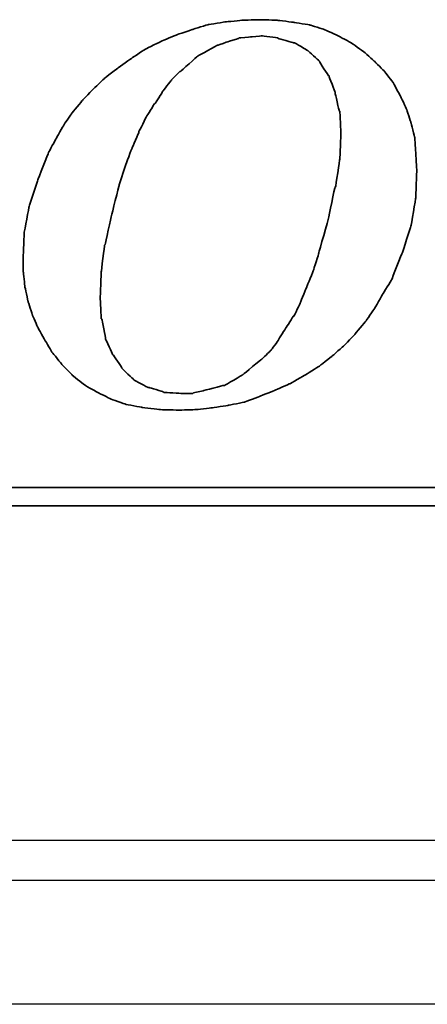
# Model space of a CAD drawing. Header units: millimetres. Extents: x 2891 to 6329, y -1599 to 860.
# Tile 403 of 620: x 5500.68 to 5505.77, y -1260.37 to -1248.06. Entities that reach past the tile are written whole.
import ezdxf
from ezdxf.lldxf.tags import DXFTag

# ---------------------------------------------------------------- set-up
doc = ezdxf.new("R2010")
doc.units = ezdxf.units.MM
doc.layers.get('0').update_dxf_attribs({"linetype": 'CONTINUOUS'})
doc.layers.add('DIM', color=4, linetype='CONTINUOUS')
doc.layers.add('layer 1', color=7, linetype='CONTINUOUS')
tags = doc.linetypes.add('DASHED', pattern=[25.72, 12.86, -12.86]).pattern_tags.tags
tags[6:7] = [DXFTag(74, 4), DXFTag(75, 0), DXFTag(340, '0'), DXFTag(46, 0.0), DXFTag(50, 0.0), DXFTag(44, 0.0), DXFTag(45, 0.0)]
tags[4:5] = [DXFTag(74, 4), DXFTag(75, 0), DXFTag(340, '0'), DXFTag(46, 0.0), DXFTag(50, 0.0), DXFTag(44, 0.0), DXFTag(45, 0.0)]

# ---------------------------------------------------------------- blocks, each defined once
blk = doc.blocks.new('TBI MOTION logo(完整正式版)')
at = {"layer": 'layer 1', "color": 22, "lineweight": 35}
for points, knots in [([(35.79625, -6.98375), (35.79625, -6.98375), (36.23125, -7.43875), (36.23125, -7.43875), (36.23125, -7.43875), (36.23125, -7.43875), (36.75625, -7.87125), (36.75625, -7.87125), (36.75625, -7.87125), (36.75625, -7.87125), (37.33125, -8.20375), (37.33125, -8.20375), (37.33125, -8.20375), (37.33125, -8.20375), (37.95625, -8.51875), (37.95625, -8.51875), (37.95625, -8.51875), (37.95625, -8.51875), (38.62625, -8.75875), (38.62625, -8.75875), (38.62625, -8.75875), (38.62625, -8.75875), (39.37125, -8.90375), (39.37125, -8.90375), (39.37125, -8.90375), (39.37125, -8.90375), (40.14125, -8.99875), (40.14125, -8.99875), (40.14125, -8.99875), (40.14125, -8.99875), (41.02625, -9.02375), (41.02625, -9.02375), (41.02625, -9.02375), (41.02625, -9.02375), (41.74625, -8.99875), (41.74625, -8.99875), (41.74625, -8.99875), (41.74625, -8.99875), (42.46625, -8.92375), (42.46625, -8.92375), (42.46625, -8.92375), (42.46625, -8.92375), (43.21125, -8.80625), (43.21125, -8.80625), (43.21125, -8.80625), (43.21125, -8.80625), (43.93125, -8.66375), (43.93125, -8.66375), (43.93125, -8.66375), (43.93125, -8.66375), (44.62625, -8.39875), (44.62625, -8.39875), (44.62625, -8.39875), (44.62625, -8.39875), (45.29625, -8.13375), (45.29625, -8.13375), (45.29625, -8.13375), (45.29625, -8.13375), (45.94625, -7.84375), (45.94625, -7.84375), (45.94625, -7.84375), (45.94625, -7.84375), (46.61625, -7.46375), (46.61625, -7.46375), (46.61625, -7.46375), (46.61625, -7.46375), (47.24125, -7.07875), (47.24125, -7.07875), (47.24125, -7.07875), (47.24125, -7.07875), (47.81625, -6.62375), (47.81625, -6.62375), (47.81625, -6.62375), (47.81625, -6.62375), (48.36875, -6.14375), (48.36875, -6.14375), (48.36875, -6.14375), (48.36875, -6.14375), (48.84625, -5.64125), (48.84625, -5.64125), (48.84625, -5.64125), (48.84625, -5.64125), (49.32625, -5.06375), (49.32625, -5.06375), (49.32625, -5.06375), (49.32625, -5.06375), (49.71125, -4.51374), (49.71125, -4.51374), (49.71125, -4.51374), (49.71125, -4.51374), (50.09625, -3.83874), (50.09625, -3.83874), (50.09625, -3.83874), (50.09625, -3.83874), (50.48125, -3.21374), (50.48125, -3.21374), (50.48125, -3.21374), (50.48125, -3.21374), (50.96125, -1.99125), (50.96125, -1.99125), (50.96125, -1.99125), (50.96125, -1.99125), (51.34375, -0.81875), (51.34375, -0.81875), (51.34375, -0.81875), (51.34375, -0.81875), (51.56125, 0.45624), (51.56125, 0.45624), (51.56125, 0.45624), (51.56125, 0.45624), (51.60625, 1.67624), (51.60625, 1.67624), (51.60625, 1.67624), (51.60625, 1.67624), (51.56125, 2.44625), (51.56125, 2.44625), (51.56125, 2.44625), (51.56125, 2.44625), (51.51125, 3.14125), (51.51125, 3.14125), (51.51125, 3.14125), (51.51125, 3.14125), (51.34375, 3.81125), (51.34375, 3.81125), (51.34375, 3.81125), (51.34375, 3.81125), (51.15125, 4.41125), (51.15125, 4.41125), (51.15125, 4.41125), (51.15125, 4.41125), (50.86125, 5.01125), (50.86125, 5.01125), (50.86125, 5.01125), (50.86125, 5.01125), (50.55125, 5.58875), (50.55125, 5.58875), (50.55125, 5.58875), (50.55125, 5.58875), (50.16625, 6.09125), (50.16625, 6.09125), (50.16625, 6.09125), (50.16625, 6.09125), (49.71125, 6.54875), (49.71125, 6.54875), (49.71125, 6.54875), (49.71125, 6.54875), (49.23125, 6.98125), (49.23125, 6.98125), (49.23125, 6.98125), (49.23125, 6.98125), (48.67875, 7.36625), (48.67875, 7.36625), (48.67875, 7.36625), (48.67875, 7.36625), (48.10375, 7.67625), (48.10375, 7.67625), (48.10375, 7.67625), (48.10375, 7.67625), (47.48125, 7.96375), (47.48125, 7.96375), (47.48125, 7.96375), (47.48125, 7.96375), (46.85625, 8.15625), (46.85625, 8.15625), (46.85625, 8.15625), (46.85625, 8.15625), (46.13625, 8.27624), (46.13625, 8.27624), (46.13625, 8.27624), (46.13625, 8.27624), (45.39125, 8.37125), (45.39125, 8.37125), (45.39125, 8.37125), (45.39125, 8.37125), (44.62625, 8.39624), (44.62625, 8.39624), (44.62625, 8.39624), (44.62625, 8.39624), (43.83625, 8.37125), (43.83625, 8.37125), (43.83625, 8.37125), (43.83625, 8.37125), (43.09125, 8.30125), (43.09125, 8.30125), (43.09125, 8.30125), (43.09125, 8.30125), (42.32125, 8.18125), (42.32125, 8.18125), (42.32125, 8.18125), (42.32125, 8.18125), (41.62875, 7.96375), (41.62875, 7.96375), (41.62875, 7.96375), (41.62875, 7.96375), (40.90625, 7.72625), (40.90625, 7.72625), (40.90625, 7.72625), (40.90625, 7.72625), (40.23624, 7.43625), (40.23624, 7.43625), (40.23624, 7.43625), (40.23624, 7.43625), (39.54124, 7.10125), (39.54124, 7.10125), (39.54124, 7.10125), (39.54124, 7.10125), (38.91625, 6.69125), (38.91625, 6.69125), (38.91625, 6.69125), (38.91625, 6.69125), (38.31625, 6.26125), (38.31625, 6.26125), (38.31625, 6.26125), (38.31625, 6.26125), (37.69125, 5.78125), (37.69125, 5.78125), (37.69125, 5.78125), (37.69125, 5.78125), (37.18625, 5.30125), (37.18625, 5.30125), (37.18625, 5.30125), (37.18625, 5.30125), (36.70625, 4.79624), (36.70625, 4.79624), (36.70625, 4.79624), (36.70625, 4.79624), (36.23125, 4.22125), (36.23125, 4.22125), (36.23125, 4.22125), (36.23125, 4.22125), (35.87124, 3.69375), (35.87124, 3.69375), (35.87124, 3.69375), (35.87124, 3.69375), (35.53125, 3.09125), (35.53125, 3.09125), (35.53125, 3.09125), (35.53125, 3.09125), (35.19875, 2.47125), (35.19875, 2.47125), (35.19875, 2.47125), (35.19875, 2.47125), (34.71625, 1.24625), (34.71625, 1.24625), (34.71625, 1.24625), (34.71625, 1.24625), (34.33125, 0.06874), (34.33125, 0.06874), (34.33125, 0.06874), (34.33125, 0.06874), (34.11625, -1.07875), (34.11625, -1.07875), (34.11625, -1.07875), (34.11625, -1.07875), (34.07125, -2.15875), (34.07125, -2.15875), (34.07125, -2.15875), (34.07125, -2.15875), (34.07125, -2.85375), (34.07125, -2.85375), (34.07125, -2.85375), (34.07125, -2.85375), (34.14125, -3.50375), (34.14125, -3.50375), (34.14125, -3.50375), (34.14125, -3.50375), (34.28625, -4.17375), (34.28625, -4.17375), (34.28625, -4.17375), (34.28625, -4.17375), (34.47625, -4.77624), (34.47625, -4.77624), (34.47625, -4.77624), (34.47625, -4.77624), (34.71625, -5.32625), (34.71625, -5.32625), (34.71625, -5.32625), (34.71625, -5.32625), (35.05375, -5.92875), (35.05375, -5.92875), (35.05375, -5.92875), (35.05375, -5.92875), (35.36375, -6.45375), (35.36375, -6.45375), (35.36375, -6.45375), (35.36375, -6.45375), (35.79625, -6.98375), (35.79625, -6.98375)], [0, 0, 0, 0, 0.01388889, 0.01388889, 0.01388889, 0.0138889, 0.02777778, 0.02777778, 0.02777778, 0.02777779, 0.04166667, 0.04166667, 0.04166667, 0.04166668, 0.05555556, 0.05555556, 0.05555556, 0.05555557, 0.06944444, 0.06944444, 0.06944444, 0.06944445, 0.08333333, 0.08333333, 0.08333333, 0.08333334, 0.09722222, 0.09722222, 0.09722222, 0.09722223, 0.11111111, 0.11111111, 0.11111111, 0.11111112, 0.125, 0.125, 0.125, 0.12500001, 0.13888889, 0.13888889, 0.13888889, 0.1388889, 0.15277778, 0.15277778, 0.15277778, 0.15277779, 0.16666667, 0.16666667, 0.16666667, 0.16666668, 0.18055556, 0.18055556, 0.18055556, 0.18055557, 0.19444444, 0.19444444, 0.19444444, 0.19444445, 0.20833333, 0.20833333, 0.20833333, 0.20833334, 0.22222222, 0.22222222, 0.22222222, 0.22222223, 0.23611111, 0.23611111, 0.23611111, 0.23611112, 0.25, 0.25, 0.25, 0.25000001, 0.26388889, 0.26388889, 0.26388889, 0.2638889, 0.27777778, 0.27777778, 0.27777778, 0.27777779, 0.29166667, 0.29166667, 0.29166667, 0.29166668, 0.30555556, 0.30555556, 0.30555556, 0.30555557, 0.31944444, 0.31944444, 0.31944444, 0.31944445, 0.33333333, 0.33333333, 0.33333333, 0.33333334, 0.34722222, 0.34722222, 0.34722222, 0.34722223, 0.36111111, 0.36111111, 0.36111111, 0.36111112, 0.375, 0.375, 0.375, 0.37500001, 0.38888889, 0.38888889, 0.38888889, 0.3888889, 0.40277778, 0.40277778, 0.40277778, 0.40277779, 0.41666667, 0.41666667, 0.41666667, 0.41666668, 0.43055556, 0.43055556, 0.43055556, 0.43055557, 0.44444444, 0.44444444, 0.44444444, 0.44444445, 0.45833333, 0.45833333, 0.45833333, 0.45833334, 0.47222222, 0.47222222, 0.47222222, 0.47222223, 0.48611111, 0.48611111, 0.48611111, 0.48611112, 0.5, 0.5, 0.5, 0.50000001, 0.51388889, 0.51388889, 0.51388889, 0.5138889, 0.52777778, 0.52777778, 0.52777778, 0.52777779, 0.54166667, 0.54166667, 0.54166667, 0.54166668, 0.55555556, 0.55555556, 0.55555556, 0.55555557, 0.56944444, 0.56944444, 0.56944444, 0.56944445, 0.58333333, 0.58333333, 0.58333333, 0.58333334, 0.59722222, 0.59722222, 0.59722222, 0.59722223, 0.61111111, 0.61111111, 0.61111111, 0.61111112, 0.625, 0.625, 0.625, 0.62500001, 0.63888889, 0.63888889, 0.63888889, 0.6388889, 0.65277778, 0.65277778, 0.65277778, 0.65277779, 0.66666667, 0.66666667, 0.66666667, 0.66666668, 0.68055556, 0.68055556, 0.68055556, 0.68055557, 0.69444444, 0.69444444, 0.69444444, 0.69444445, 0.70833333, 0.70833333, 0.70833333, 0.70833334, 0.72222222, 0.72222222, 0.72222222, 0.72222223, 0.73611111, 0.73611111, 0.73611111, 0.73611112, 0.75, 0.75, 0.75, 0.75000001, 0.76388889, 0.76388889, 0.76388889, 0.7638889, 0.77777778, 0.77777778, 0.77777778, 0.77777779, 0.79166667, 0.79166667, 0.79166667, 0.79166668, 0.80555556, 0.80555556, 0.80555556, 0.80555557, 0.81944444, 0.81944444, 0.81944444, 0.81944445, 0.83333333, 0.83333333, 0.83333333, 0.83333334, 0.84722222, 0.84722222, 0.84722222, 0.84722223, 0.86111111, 0.86111111, 0.86111111, 0.86111112, 0.875, 0.875, 0.875, 0.87500001, 0.88888889, 0.88888889, 0.88888889, 0.8888889, 0.90277778, 0.90277778, 0.90277778, 0.90277779, 0.91666667, 0.91666667, 0.91666667, 0.91666668, 0.93055556, 0.93055556, 0.93055556, 0.93055557, 0.94444444, 0.94444444, 0.94444444, 0.94444445, 0.95833333, 0.95833333, 0.95833333, 0.95833334, 0.97222222, 0.97222222, 0.97222222, 0.97222223, 0.98611111, 0.98611111, 0.98611111, 0.98611112, 1, 1, 1, 1]), ([(38.33875, 1.03124), (38.33875, 1.03124), (38.62625, 1.89625), (38.62625, 1.89625), (38.62625, 1.89625), (38.62625, 1.89625), (38.91625, 2.66375), (38.91625, 2.66375), (38.91625, 2.66375), (38.91625, 2.66375), (39.22625, 3.38125), (39.22625, 3.38125), (39.22625, 3.38125), (39.22625, 3.38125), (39.22625, 3.40624), (39.22625, 3.40624), (39.22625, 3.40624), (39.22625, 3.40624), (39.56124, 4.07624), (39.56124, 4.07624), (39.56124, 4.07624), (39.56124, 4.07624), (39.92125, 4.65125), (39.92125, 4.65125), (39.92125, 4.65125), (39.92125, 4.65125), (39.94625, 4.65125), (39.94625, 4.65125), (39.94625, 4.65125), (39.94625, 4.65125), (40.28125, 5.17875), (40.28125, 5.17875), (40.28125, 5.17875), (40.28125, 5.17875), (40.28125, 5.20375), (40.28125, 5.20375), (40.28125, 5.20375), (40.28125, 5.20375), (40.66875, 5.68625), (40.66875, 5.68625), (40.66875, 5.68625), (40.66875, 5.68625), (40.66875, 5.70625), (40.66875, 5.70625), (40.66875, 5.70625), (40.66875, 5.70625), (41.05124, 6.09125), (41.05124, 6.09125), (41.05124, 6.09125), (41.05124, 6.09125), (41.07625, 6.09125), (41.07625, 6.09125), (41.07625, 6.09125), (41.07625, 6.09125), (41.84125, 6.76625), (41.84125, 6.76625), (41.84125, 6.76625), (41.84125, 6.76625), (41.86625, 6.78625), (41.86625, 6.78625), (41.86625, 6.78625), (41.86625, 6.78625), (42.73125, 7.26624), (42.73125, 7.26624), (42.73125, 7.26624), (42.73125, 7.26624), (42.75625, 7.26624), (42.75625, 7.26624), (42.75625, 7.26624), (42.75625, 7.26624), (43.18625, 7.41125), (43.18625, 7.41125), (43.18625, 7.41125), (43.18625, 7.41125), (43.64125, 7.55625), (43.64125, 7.55625), (43.64125, 7.55625), (43.64125, 7.55625), (43.66625, 7.55625), (43.66625, 7.55625), (43.66625, 7.55625), (43.66625, 7.55625), (43.69125, 7.58124), (43.69125, 7.58124), (43.69125, 7.58124), (43.69125, 7.58124), (44.19125, 7.62625), (44.19125, 7.62625), (44.19125, 7.62625), (44.19125, 7.62625), (44.67125, 7.67625), (44.67125, 7.67625), (44.67125, 7.67625), (44.67125, 7.67625), (44.69625, 7.67625), (44.69625, 7.67625), (44.69625, 7.67625), (44.69625, 7.67625), (45.41875, 7.58124), (45.41875, 7.58124), (45.41875, 7.58124), (45.41875, 7.58124), (45.44125, 7.55625), (45.44125, 7.55625), (45.44125, 7.55625), (45.44125, 7.55625), (46.11125, 7.36625), (46.11125, 7.36625), (46.11125, 7.36625), (46.11125, 7.36625), (46.13625, 7.36625), (46.13625, 7.36625), (46.13625, 7.36625), (46.13625, 7.36625), (46.15875, 7.36625), (46.15875, 7.36625), (46.15875, 7.36625), (46.15875, 7.36625), (46.73625, 7.02624), (46.73625, 7.02624), (46.73625, 7.02624), (46.73625, 7.02624), (46.76125, 7.00624), (46.76125, 7.00624), (46.76125, 7.00624), (46.76125, 7.00624), (47.24125, 6.57124), (47.24125, 6.57124), (47.24125, 6.57124), (47.24125, 6.57124), (47.26625, 6.54875), (47.26625, 6.54875), (47.26625, 6.54875), (47.26625, 6.54875), (47.26625, 6.52375), (47.26625, 6.52375), (47.26625, 6.52375), (47.26625, 6.52375), (47.67375, 5.89875), (47.67375, 5.89875), (47.67375, 5.89875), (47.67375, 5.89875), (47.69625, 5.89875), (47.69625, 5.89875), (47.69625, 5.89875), (47.69625, 5.89875), (47.69625, 5.87625), (47.69625, 5.87625), (47.69625, 5.87625), (47.69625, 5.87625), (47.96125, 5.15625), (47.96125, 5.15625), (47.96125, 5.15625), (47.96125, 5.15625), (47.96125, 5.13125), (47.96125, 5.13125), (47.96125, 5.13125), (47.96125, 5.13125), (48.15125, 4.31875), (48.15125, 4.31875), (48.15125, 4.31875), (48.15125, 4.31875), (48.17625, 4.31875), (48.17625, 4.31875), (48.17625, 4.31875), (48.17625, 4.31875), (48.17625, 4.29125), (48.17625, 4.29125), (48.17625, 4.29125), (48.17625, 4.29125), (48.22625, 3.33125), (48.22625, 3.33125), (48.22625, 3.33125), (48.22625, 3.33125), (48.22625, 3.30875), (48.22625, 3.30875), (48.22625, 3.30875), (48.22625, 3.30875), (48.17625, 2.20624), (48.17625, 2.20624), (48.17625, 2.20624), (48.17625, 2.20624), (48.17625, 2.18124), (48.17625, 2.18124), (48.17625, 2.18124), (48.17625, 2.18124), (47.98375, 0.93624), (47.98375, 0.93624), (47.98375, 0.93624), (47.98375, 0.93624), (47.96125, 0.93624), (47.96125, 0.93624), (47.96125, 0.93624), (47.96125, 0.93624), (47.67375, -0.45874), (47.67375, -0.45874), (47.67375, -0.45874), (47.67375, -0.45874), (47.24125, -1.99125), (47.24125, -1.99125), (47.24125, -1.99125), (47.24125, -1.99125), (47.24125, -2.01874), (47.24125, -2.01874), (47.24125, -2.01874), (47.24125, -2.01874), (47.00125, -2.78375), (47.00125, -2.78375), (47.00125, -2.78375), (47.00125, -2.78375), (46.71125, -3.50375), (46.71125, -3.50375), (46.71125, -3.50375), (46.71125, -3.50375), (46.42625, -4.19875), (46.42625, -4.19875), (46.42625, -4.19875), (46.42625, -4.19875), (46.42625, -4.22375), (46.42625, -4.22375), (46.42625, -4.22375), (46.42625, -4.22375), (46.13625, -4.82374), (46.13625, -4.82374), (46.13625, -4.82374), (46.13625, -4.82374), (46.11125, -4.82374), (46.11125, -4.82374), (46.11125, -4.82374), (46.11125, -4.82374), (45.77625, -5.35125), (45.77625, -5.35125), (45.77625, -5.35125), (45.77625, -5.35125), (45.44125, -5.87875), (45.44125, -5.87875), (45.44125, -5.87875), (45.44125, -5.87875), (45.44125, -5.90375), (45.44125, -5.90375), (45.44125, -5.90375), (45.44125, -5.90375), (45.10625, -6.35875), (45.10625, -6.35875), (45.10625, -6.35875), (45.10625, -6.35875), (45.08125, -6.38375), (45.08125, -6.38375), (45.08125, -6.38375), (45.08125, -6.38375), (44.69625, -6.74375), (44.69625, -6.74375), (44.69625, -6.74375), (44.69625, -6.74375), (43.88375, -7.41625), (43.88375, -7.41625), (43.88375, -7.41625), (43.88375, -7.41625), (43.85625, -7.43875), (43.85625, -7.43875), (43.85625, -7.43875), (43.85625, -7.43875), (43.04125, -7.91875), (43.04125, -7.91875), (43.04125, -7.91875), (43.04125, -7.91875), (43.01625, -7.91875), (43.01625, -7.91875), (43.01625, -7.91875), (43.01625, -7.91875), (42.99625, -7.91875), (42.99625, -7.91875), (42.99625, -7.91875), (42.99625, -7.91875), (42.08125, -8.15875), (42.08125, -8.15875), (42.08125, -8.15875), (42.08125, -8.15875), (41.65125, -8.25625), (41.65125, -8.25625), (41.65125, -8.25625), (41.65125, -8.25625), (41.62875, -8.27875), (41.62875, -8.27875), (41.62875, -8.27875), (41.62875, -8.27875), (41.60125, -8.27875), (41.60125, -8.27875), (41.60125, -8.27875), (41.60125, -8.27875), (41.12125, -8.27875), (41.12125, -8.27875), (41.12125, -8.27875), (41.12125, -8.27875), (40.35624, -8.23125), (40.35624, -8.23125), (40.35624, -8.23125), (40.35624, -8.23125), (40.33125, -8.23125), (40.33125, -8.23125), (40.33125, -8.23125), (40.33125, -8.23125), (40.30625, -8.20375), (40.30625, -8.20375), (40.30625, -8.20375), (40.30625, -8.20375), (39.68375, -8.01375), (39.68375, -8.01375), (39.68375, -8.01375), (39.68375, -8.01375), (39.66124, -8.01375), (39.66124, -8.01375), (39.66124, -8.01375), (39.66124, -8.01375), (39.63625, -8.01375), (39.63625, -8.01375), (39.63625, -8.01375), (39.63625, -8.01375), (39.01125, -7.67875), (39.01125, -7.67875), (39.01125, -7.67875), (39.01125, -7.67875), (38.98875, -7.65375), (38.98875, -7.65375), (38.98875, -7.65375), (38.98875, -7.65375), (38.48625, -7.17375), (38.48625, -7.17375), (38.48625, -7.17375), (38.48625, -7.17375), (38.45875, -7.14875), (38.45875, -7.14875), (38.45875, -7.14875), (38.45875, -7.14875), (38.45875, -7.12875), (38.45875, -7.12875), (38.45875, -7.12875), (38.45875, -7.12875), (38.07625, -6.54875), (38.07625, -6.54875), (38.07625, -6.54875), (38.07625, -6.54875), (38.05125, -6.54875), (38.05125, -6.54875), (38.05125, -6.54875), (38.05125, -6.54875), (38.05125, -6.52875), (38.05125, -6.52875), (38.05125, -6.52875), (38.05125, -6.52875), (37.74125, -5.85375), (37.74125, -5.85375), (37.74125, -5.85375), (37.74125, -5.85375), (37.74125, -5.82875), (37.74125, -5.82875), (37.74125, -5.82875), (37.74125, -5.82875), (37.57375, -4.96875), (37.57375, -4.96875), (37.57375, -4.96875), (37.57375, -4.96875), (37.54625, -4.94375), (37.54625, -4.94375), (37.54625, -4.94375), (37.54625, -4.94375), (37.50125, -4.03375), (37.50125, -4.03375), (37.50125, -4.03375), (37.50125, -4.03375), (37.50125, -4.00875), (37.50125, -4.00875), (37.50125, -4.00875), (37.50125, -4.00875), (37.54625, -2.85375), (37.54625, -2.85375), (37.54625, -2.85375), (37.54625, -2.85375), (37.69125, -1.65875), (37.69125, -1.65875), (37.69125, -1.65875), (37.69125, -1.65875), (37.71624, -1.63375), (37.71624, -1.63375), (37.71624, -1.63375), (37.71624, -1.63375), (38.00375, -0.33875), (38.00375, -0.33875), (38.00375, -0.33875), (38.00375, -0.33875), (38.33875, 1.00624), (38.33875, 1.00624), (38.33875, 1.00624), (38.33875, 1.00624), (38.33875, 1.03124), (38.33875, 1.03124)], [0, 0, 0, 0, 0.01010101, 0.01010101, 0.01010101, 0.01010102, 0.02020202, 0.02020202, 0.02020202, 0.02020203, 0.03030303, 0.03030303, 0.03030303, 0.03030304, 0.04040404, 0.04040404, 0.04040404, 0.04040405, 0.05050505, 0.05050505, 0.05050505, 0.05050506, 0.06060606, 0.06060606, 0.06060606, 0.06060607, 0.07070707, 0.07070707, 0.07070707, 0.07070708, 0.08080808, 0.08080808, 0.08080808, 0.08080809, 0.09090909, 0.09090909, 0.09090909, 0.0909091, 0.1010101, 0.1010101, 0.1010101, 0.10101011, 0.11111111, 0.11111111, 0.11111111, 0.11111112, 0.12121212, 0.12121212, 0.12121212, 0.12121213, 0.13131313, 0.13131313, 0.13131313, 0.13131314, 0.14141414, 0.14141414, 0.14141414, 0.14141415, 0.15151515, 0.15151515, 0.15151515, 0.15151516, 0.16161616, 0.16161616, 0.16161616, 0.16161617, 0.17171717, 0.17171717, 0.17171717, 0.17171718, 0.18181818, 0.18181818, 0.18181818, 0.18181819, 0.19191919, 0.19191919, 0.19191919, 0.1919192, 0.2020202, 0.2020202, 0.2020202, 0.20202021, 0.21212121, 0.21212121, 0.21212121, 0.21212122, 0.22222222, 0.22222222, 0.22222222, 0.22222223, 0.23232323, 0.23232323, 0.23232323, 0.23232324, 0.24242424, 0.24242424, 0.24242424, 0.24242425, 0.25252525, 0.25252525, 0.25252525, 0.25252526, 0.26262626, 0.26262626, 0.26262626, 0.26262627, 0.27272727, 0.27272727, 0.27272727, 0.27272728, 0.28282828, 0.28282828, 0.28282828, 0.28282829, 0.29292929, 0.29292929, 0.29292929, 0.2929293, 0.3030303, 0.3030303, 0.3030303, 0.30303031, 0.31313131, 0.31313131, 0.31313131, 0.31313132, 0.32323232, 0.32323232, 0.32323232, 0.32323233, 0.33333333, 0.33333333, 0.33333333, 0.33333334, 0.34343434, 0.34343434, 0.34343434, 0.34343435, 0.35353535, 0.35353535, 0.35353535, 0.35353536, 0.36363636, 0.36363636, 0.36363636, 0.36363637, 0.37373737, 0.37373737, 0.37373737, 0.37373738, 0.38383838, 0.38383838, 0.38383838, 0.38383839, 0.39393939, 0.39393939, 0.39393939, 0.3939394, 0.4040404, 0.4040404, 0.4040404, 0.40404041, 0.41414141, 0.41414141, 0.41414141, 0.41414142, 0.42424242, 0.42424242, 0.42424242, 0.42424243, 0.43434343, 0.43434343, 0.43434343, 0.43434344, 0.44444444, 0.44444444, 0.44444444, 0.44444445, 0.45454545, 0.45454545, 0.45454545, 0.45454546, 0.46464646, 0.46464646, 0.46464646, 0.46464647, 0.47474747, 0.47474747, 0.47474747, 0.47474748, 0.48484848, 0.48484848, 0.48484848, 0.48484849, 0.49494949, 0.49494949, 0.49494949, 0.4949495, 0.50505051, 0.50505051, 0.50505051, 0.50505052, 0.51515152, 0.51515152, 0.51515152, 0.51515153, 0.52525253, 0.52525253, 0.52525253, 0.52525254, 0.53535354, 0.53535354, 0.53535354, 0.53535355, 0.54545455, 0.54545455, 0.54545455, 0.54545456, 0.55555556, 0.55555556, 0.55555556, 0.55555557, 0.56565657, 0.56565657, 0.56565657, 0.56565658, 0.57575758, 0.57575758, 0.57575758, 0.57575759, 0.58585859, 0.58585859, 0.58585859, 0.5858586, 0.5959596, 0.5959596, 0.5959596, 0.59595961, 0.60606061, 0.60606061, 0.60606061, 0.60606062, 0.61616162, 0.61616162, 0.61616162, 0.61616163, 0.62626263, 0.62626263, 0.62626263, 0.62626264, 0.63636364, 0.63636364, 0.63636364, 0.63636365, 0.64646465, 0.64646465, 0.64646465, 0.64646466, 0.65656566, 0.65656566, 0.65656566, 0.65656567, 0.66666667, 0.66666667, 0.66666667, 0.66666668, 0.67676768, 0.67676768, 0.67676768, 0.67676769, 0.68686869, 0.68686869, 0.68686869, 0.6868687, 0.6969697, 0.6969697, 0.6969697, 0.69696971, 0.70707071, 0.70707071, 0.70707071, 0.70707072, 0.71717172, 0.71717172, 0.71717172, 0.71717173, 0.72727273, 0.72727273, 0.72727273, 0.72727274, 0.73737374, 0.73737374, 0.73737374, 0.73737375, 0.74747475, 0.74747475, 0.74747475, 0.74747476, 0.75757576, 0.75757576, 0.75757576, 0.75757577, 0.76767677, 0.76767677, 0.76767677, 0.76767678, 0.77777778, 0.77777778, 0.77777778, 0.77777779, 0.78787879, 0.78787879, 0.78787879, 0.7878788, 0.7979798, 0.7979798, 0.7979798, 0.79797981, 0.80808081, 0.80808081, 0.80808081, 0.80808082, 0.81818182, 0.81818182, 0.81818182, 0.81818183, 0.82828283, 0.82828283, 0.82828283, 0.82828284, 0.83838384, 0.83838384, 0.83838384, 0.83838385, 0.84848485, 0.84848485, 0.84848485, 0.84848486, 0.85858586, 0.85858586, 0.85858586, 0.85858587, 0.86868687, 0.86868687, 0.86868687, 0.86868688, 0.87878788, 0.87878788, 0.87878788, 0.87878789, 0.88888889, 0.88888889, 0.88888889, 0.8888889, 0.8989899, 0.8989899, 0.8989899, 0.89898991, 0.90909091, 0.90909091, 0.90909091, 0.90909092, 0.91919192, 0.91919192, 0.91919192, 0.91919193, 0.92929293, 0.92929293, 0.92929293, 0.92929294, 0.93939394, 0.93939394, 0.93939394, 0.93939395, 0.94949495, 0.94949495, 0.94949495, 0.94949496, 0.95959596, 0.95959596, 0.95959596, 0.95959597, 0.96969697, 0.96969697, 0.96969697, 0.96969698, 0.97979798, 0.97979798, 0.97979798, 0.97979799, 0.98989899, 0.98989899, 0.98989899, 0.989899, 1, 1, 1, 1]), ([(75.90875, -9.47875), (75.90875, -9.47875), (75.90875, -12.28625), (75.90875, -12.28625), (75.90875, -12.28625), (75.90875, -12.28625), (75.90875, -12.47875), (75.90875, -12.47875), (75.90875, -12.47875), (75.90875, -12.47875), (75.71625, -12.47875), (75.71625, -12.47875), (75.71625, -12.47875), (75.71625, -12.47875), (-88.32875, -12.47875), (-88.32875, -12.47875), (-88.32875, -12.47875), (-88.32875, -12.47875), (-88.32875, -13.29375), (-88.32875, -13.29375), (-88.32875, -13.29375), (-88.32875, -13.29375), (82.89125, -13.29375), (82.89125, -13.29375), (82.89125, -13.29375), (82.89125, -13.29375), (75.90875, -9.47875), (75.90875, -9.47875)], [0, 0, 0, 0, 0.14285714, 0.14285714, 0.14285714, 0.14285715, 0.28571429, 0.28571429, 0.28571429, 0.2857143, 0.42857143, 0.42857143, 0.42857143, 0.42857144, 0.57142857, 0.57142857, 0.57142857, 0.57142858, 0.71428571, 0.71428571, 0.71428571, 0.71428572, 0.85714286, 0.85714286, 0.85714286, 0.85714287, 1, 1, 1, 1])]:
    blk.add_open_spline(points, degree=3, knots=knots, dxfattribs=at)

msp = doc.modelspace()

# ---------------------------------------------------------------- linework, layer by layer
at = {"linetype": 'Continuous'}
msp.add_line((5633.42, -1258.321), (5374.932, -1258.321), dxfattribs=at)
at = {"linetype": 'DASHED'}
msp.add_line((5632.926, -1260.37), (5374.932, -1260.371), dxfattribs=at)
at = {"linetype": 'Continuous'}
msp.add_open_spline([(5633.3, -1258.821), (5374.932, -1258.821)], degree=1, dxfattribs=at)

# ---------------------------------------------------------------- block references
at = {"layer": 'DIM', "color": 7, "xscale": 0.2802190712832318, "yscale": 0.2802190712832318, "zscale": 0.2802190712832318}
msp.add_blockref('TBI MOTION logo(完整正式版)', (5491.174, -1250.414), dxfattribs=at)

doc.saveas('drawing.dxf')
